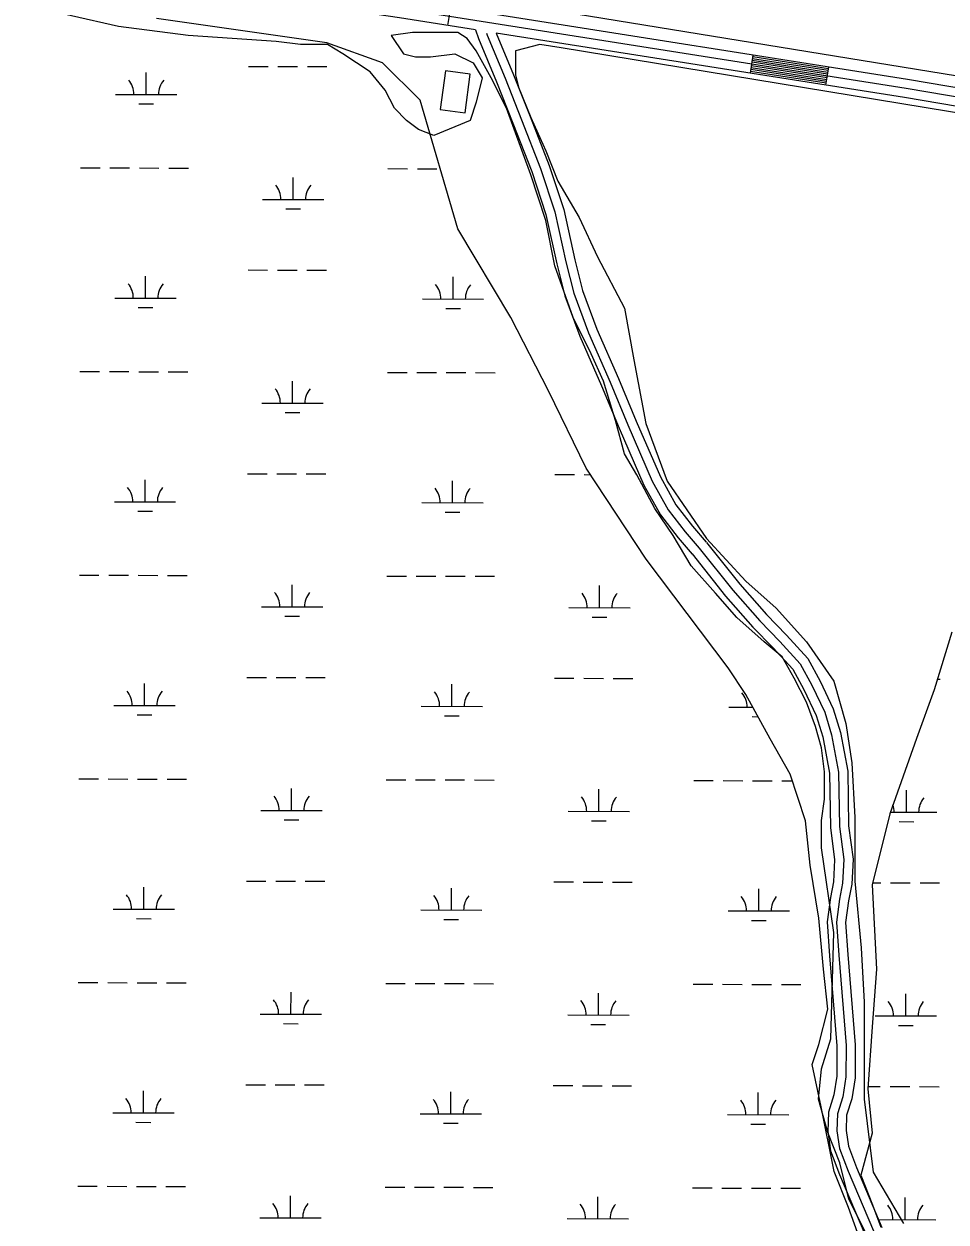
# Model space of a CAD drawing. Extents: x 3161615 to 3199515, y 867541 to 892976.
# Drawn here: x 3184624 to 3186129, y 874724 to 876681 of the extents above; entities that cross this region are included whole.
import ezdxf

# ---------------------------------------------------------------- set-up
doc = ezdxf.new("R2010")
doc.units = 0
for name, color, linetype in [('V-BLDG-OTLN', 7, 'Continuous'), ('V-ROAD-CNTR', 7, 'Continuous'), ('V-SITE-VEGE', 7, 'Continuous'), ('V-WETL-SWMP', 7, 'Continuous')]:
    doc.layers.add(name, color=color, linetype=linetype)

msp = doc.modelspace()

# ---------------------------------------------------------------- linework, layer by layer
at = {"layer": 'V-BLDG-OTLN'}
msp.add_lwpolyline([(3185311.7, 876604), (3185303.2, 876540.6), (3185343.7, 876535.2), (3185352.1, 876598.6)], close=True, dxfattribs=at)
at = {"layer": 'V-ROAD-CNTR'}
for p, q in [((3185315.6, 876678), (3185320.3, 876707.6)), ((3185809.5, 876600.1), (3185814.1, 876629.7)), ((3185932.9, 876580.6), (3185937.6, 876610.2))]:
    msp.add_line(p, q, dxfattribs=at)
for points in [[(3187217.2, 876379.5), (3186063.7, 876575.2), (3185238.8, 876705.3), (3184353.1, 876836.2), (3183434.5, 876974.9), (3183096.5, 877027.7), (3182832.3, 877067.9), (3182620.8, 877102.1), (3182566.6, 877107.2), (3182524.7, 877106.8), (3182470.3, 877107.4), (3181710.6, 877110.1), (3181684.7, 877112.3), (3181660.7, 877115)], [(3185360.9, 876670.9), (3185236.6, 876690.5), (3184350.8, 876821.3), (3183432.2, 876960.1), (3183094.2, 877012.9), (3182830, 877053.1), (3182619, 877087.2), (3182566, 877092.1), (3182524.6, 877091.8), (3182470.2, 877092.4), (3181709.9, 877095.1), (3181683.2, 877097.4), (3181638.4, 877102.4)], [(3187219.7, 876394.3), (3186066.1, 876590), (3185383, 876697.7)], [(3185360.9, 876670.9), (3185365.9, 876657), (3185395.1, 876586.2), (3185421.9, 876518.5), (3185453, 876439.4), (3185475.8, 876369.6), (3185493.6, 876288.6), (3185506.9, 876236.4), (3185531.2, 876170.6), (3185566.7, 876089.6), (3185595.6, 876020.1), (3185635.7, 875927.3), (3185663, 875878.8), (3185691.6, 875841.5), (3185714.7, 875814.5)], [(3185378.8, 876665.4), (3185379.9, 876662.4), (3185409, 876591.8), (3185435.9, 876524), (3185467.1, 876444.5), (3185490.3, 876373.6), (3185508.2, 876292), (3185521.2, 876240.9), (3185545.1, 876176.2), (3185580.5, 876095.5), (3185609.5, 876025.9), (3185649.1, 875934), (3185675.5, 875887.1), (3185703.3, 875851), (3185726.1, 875824.2)], [(3187214.7, 876364.7), (3186061.2, 876560.4), (3185394.8, 876665.5)], [(3185394.8, 876665.5), (3185422.9, 876597.4), (3185449.9, 876529.5), (3185481.3, 876449.5), (3185504.8, 876377.5), (3185522.8, 876295.5), (3185535.6, 876245.4), (3185559, 876181.9), (3185594.3, 876101.4), (3185623.3, 876031.8), (3185662.6, 875940.7), (3185688.1, 875895.4), (3185715, 875860.4), (3185737.5, 875833.9)], [(3185937.1, 876607.3), (3185813.7, 876626.8)], [(3185933.9, 876586.5), (3185810.4, 876606)], [(3185934.3, 876589.5), (3185810.9, 876609)], [(3185934.8, 876592.5), (3185811.3, 876611.9)], [(3185935.3, 876595.4), (3185811.8, 876614.9)], [(3185935.7, 876598.4), (3185812.3, 876617.9)], [(3185936.2, 876601.3), (3185812.7, 876620.8)], [(3185936.7, 876604.3), (3185813.2, 876623.8)], [(3185933.4, 876583.6), (3185809.9, 876603)], [(3185726.1, 875824.2), (3185780.7, 875755.8), (3185824.8, 875705.6), (3185857.7, 875672), (3185891, 875635.4), (3185910.1, 875600.4), (3185930.9, 875556.4), (3185942.2, 875519.6), (3185953.5, 875458.5), (3185955, 875369.5), (3185962, 875315.8), (3185960.2, 875277.3), (3185955, 875251.1), (3185950, 875213.6), (3185953.8, 875159.8), (3185965.8, 875012.3), (3185965.5, 874960.7), (3185960.4, 874928.2), (3185951.8, 874900.6), (3185950.9, 874872.5), (3185955.1, 874843.7), (3185969, 874807.1), (3186010.3, 874709.5)], [(3185737.8, 875833.6), (3185792.2, 875765.4), (3185835.8, 875715.9), (3185868.6, 875682.3), (3185903.3, 875644.1), (3185923.5, 875607.2), (3185944.9, 875561.9), (3185956.8, 875523.2), (3185968.4, 875460), (3185970, 875370.6), (3185977.1, 875316.4), (3185975.2, 875275.5), (3185969.8, 875248.6), (3185965, 875213.2), (3185968.7, 875160.9), (3185980.8, 875012.9), (3185980.5, 874959.5), (3185975.1, 874924.8), (3185966.7, 874898.1), (3185965.9, 874873.4), (3185969.7, 874847.5), (3185982.9, 874812.7), (3186024.3, 874715)], [(3185714.4, 875814.9), (3185769.2, 875746.2), (3185813.8, 875695.4), (3185846.8, 875661.8), (3185878.7, 875626.6), (3185896.7, 875593.6), (3185916.9, 875551), (3185927.6, 875516.1), (3185938.5, 875457), (3185940.1, 875368.4), (3185947, 875315.2), (3185945.3, 875279.2), (3185940.2, 875253.6), (3185934.9, 875214.1), (3185938.8, 875158.7), (3185950.8, 875011.8), (3185950.5, 874961.9), (3185945.8, 874931.6), (3185936.9, 874903.1), (3185935.9, 874871.7), (3185940.5, 874839.9), (3185955, 874801.6), (3185996.3, 874704.1)]]:
    msp.add_lwpolyline(points, dxfattribs=at)
at = {"layer": 'V-SITE-VEGE'}
for p, q in [((3184778.1, 876676.5), (3184624.7, 876711.1)), ((3184891.9, 876661.6), (3184778.1, 876676.5)), ((3185258, 876666.6), (3185223.3, 876661.6)), ((3185332.2, 876666.6), (3185258, 876666.6)), ((3185347, 876656.7), (3185332.2, 876666.6)), ((3185035.3, 876651.7), (3184891.9, 876661.6)), ((3185074.9, 876646.8), (3185035.3, 876651.7)), ((3185119.4, 876646.8), (3185074.9, 876646.8)), ((3185144.2, 876631.9), (3185119.4, 876646.8)), ((3185223.3, 876661.6), (3185243.1, 876631.9)), ((3185361.9, 876636.9), (3185347, 876656.7)), ((3185465.8, 876646.8), (3185426.2, 876636.9)), ((3185500.4, 876641.8), (3185465.8, 876646.8)), ((3185188.7, 876602.2), (3185144.2, 876631.9)), ((3185243.1, 876631.9), (3185262.9, 876627)), ((3185262.9, 876627), (3185287.6, 876627)), ((3185287.6, 876627), (3185327.2, 876631.9)), ((3185327.2, 876631.9), (3185356.9, 876617.1)), ((3185386.6, 876592.3), (3185361.9, 876636.9)), ((3185426.2, 876636.9), (3185426.2, 876597.3)), ((3186910.4, 876409.2), (3185500.4, 876641.8)), ((3185356.9, 876617.1), (3185371.8, 876592.3)), ((3185213.4, 876572.5), (3185188.7, 876602.2)), ((3185371.8, 876592.3), (3185361.9, 876552.7)), ((3185411.3, 876542.8), (3185386.6, 876592.3)), ((3185426.2, 876597.3), (3185431.1, 876577.5)), ((3185228.3, 876542.8), (3185213.4, 876572.5)), ((3185431.1, 876577.5), (3185450.9, 876528)), ((3185361.9, 876552.7), (3185352, 876523)), ((3185248.1, 876523), (3185228.3, 876542.8)), ((3185450.9, 876433.9), (3185411.3, 876542.8)), ((3185450.9, 876528), (3185475.7, 876473.5)), ((3185267.9, 876508.2), (3185248.1, 876523)), ((3185292.6, 876498.3), (3185267.9, 876508.2)), ((3185352, 876523), (3185292.6, 876498.3)), ((3185475.7, 876473.5), (3185495.4, 876424)), ((3185475.7, 876359.7), (3185450.9, 876433.9)), ((3185495.4, 876424), (3185530.1, 876364.6)), ((3185490.5, 876285.4), (3185475.7, 876359.7)), ((3185530.1, 876364.6), (3185559.8, 876300.3)), ((3185559.8, 876300.3), (3185604.3, 876216.1)), ((3185520.2, 876201.3), (3185490.5, 876285.4)), ((3185604.3, 876216.1), (3185619.1, 876132)), ((3185549.9, 876141.9), (3185520.2, 876201.3)), ((3185569.6, 876097.3), (3185549.9, 876141.9)), ((3185619.1, 876132), (3185638.9, 876028)), ((3185589.4, 876033), (3185569.6, 876097.3)), ((3185604.3, 875978.5), (3185589.4, 876033)), ((3185638.9, 876028), (3185673.5, 875934)), ((3185624.1, 875943.9), (3185604.3, 875978.5)), ((3185653.8, 875889.4), (3185624.1, 875943.9)), ((3185673.5, 875934), (3185737.9, 875839.9)), ((3185683.4, 875844.9), (3185653.8, 875889.4)), ((3185713.1, 875795.4), (3185683.4, 875844.9)), ((3185737.9, 875839.9), (3185802.2, 875770.6)), ((3185752.7, 875750.8), (3185713.1, 875795.4)), ((3185802.2, 875770.6), (3185851.7, 875726.1)), ((3185787.3, 875711.2), (3185752.7, 875750.8)), ((3185851.7, 875726.1), (3185901.1, 875671.6)), ((3185831.9, 875671.6), (3185787.3, 875711.2)), ((3185861.5, 875646.9), (3185831.9, 875671.6)), ((3185901.1, 875671.6), (3185945.6, 875607.3)), ((3185881.3, 875612.2), (3185861.5, 875646.9)), ((3185901.1, 875572.6), (3185881.3, 875612.2)), ((3185945.6, 875607.3), (3185965.4, 875538)), ((3185916, 875533), (3185901.1, 875572.6)), ((3185925.9, 875498.4), (3185916, 875533)), ((3185965.4, 875538), (3185975.3, 875473.6)), ((3185930.8, 875458.8), (3185925.9, 875498.4)), ((3185975.3, 875473.6), (3185980.3, 875384.5)), ((3185930.8, 875414.2), (3185930.8, 875458.8)), ((3185925.9, 875379.6), (3185930.8, 875414.2)), ((3185925.9, 875335), (3185925.9, 875379.6)), ((3185980.3, 875384.5), (3185980.3, 875280.6)), ((3185945.6, 875196.4), (3185925.9, 875335)), ((3185980.3, 875280.6), (3185990.2, 875171.7)), ((3185940.7, 875023.2), (3185945.6, 875196.4)), ((3185990.2, 875171.7), (3185995.1, 875082.6)), ((3185995.1, 875082.6), (3185995.1, 874924.2)), ((3185925.9, 874973.7), (3185940.7, 875023.2)), ((3185920.9, 874924.2), (3185925.9, 874973.7)), ((3185935.8, 874869.8), (3185920.9, 874924.2)), ((3185995.1, 874924.2), (3186010, 874805.4)), ((3185955.5, 874820.3), (3185935.8, 874869.8)), ((3185970.4, 874760.9), (3185955.5, 874820.3)), ((3186010, 874805.4), (3186059.4, 874721.3)), ((3186000.1, 874701.5), (3185970.4, 874760.9))]:
    msp.add_line(p, q, dxfattribs=at)
msp.add_lwpolyline([(3188389.6, 876701.2), (3188389.6, 876636.9), (3188384.7, 876557.7), (3188369.9, 876483.4), (3188374.8, 876419.1), (3188384.7, 876364.6), (3188364.9, 876295.3), (3188325.3, 876245.8), (3188275.9, 876231), (3188231.3, 876231), (3187657.4, 876349.8), (3185525.1, 876696.3)], dxfattribs=at)
at = {"layer": 'V-WETL-SWMP'}
for p, q in [((3185118.3, 876649.9), (3184839.8, 876689.7)), ((3185208.8, 876617.3), (3185118.3, 876649.9)), ((3184990.3, 876611.3), (3185022.3, 876611.2)), ((3185038.3, 876611.2), (3185070.3, 876611.1)), ((3185086.3, 876611.1), (3185118.3, 876611)), ((3185270.3, 876555.8), (3185208.8, 876617.3)), ((3184823.2, 876565.4), (3184823.3, 876601.4)), ((3184773.2, 876565.5), (3184873.2, 876565.2)), ((3184811.1, 876550), (3184835.1, 876549.9)), ((3185331.8, 876345.8), (3185270.3, 876555.8)), ((3184716, 876445.6), (3184748, 876445.5)), ((3184764, 876445.5), (3184796, 876445.4)), ((3184812, 876445.3), (3184844, 876445.2)), ((3184860, 876445.2), (3184892, 876445.1)), ((3185063.2, 876393.9), (3185063.3, 876429.9)), ((3185217.9, 876444.2), (3185249.9, 876444.1)), ((3185265.9, 876444.1), (3185297.9, 876444)), ((3185013.2, 876394), (3185113.2, 876393.7)), ((3185051.1, 876378.5), (3185075.1, 876378.4)), ((3185418.6, 876201), (3185331.8, 876345.8)), ((3184989.4, 876278.7), (3185021.4, 876278.6)), ((3185037.4, 876278.5), (3185069.4, 876278.4)), ((3185085.4, 876278.4), (3185117.4, 876278.3)), ((3184822.2, 876232.7), (3184822.3, 876268.7)), ((3185324.1, 876231.3), (3185324.2, 876267.3)), ((3184772.2, 876232.8), (3184872.2, 876232.6)), ((3184810.2, 876217.3), (3184834.2, 876217.2)), ((3185274.1, 876231.4), (3185374.1, 876231.2)), ((3185312.1, 876215.9), (3185336.1, 876215.8)), ((3185480.1, 876081.5), (3185418.6, 876201)), ((3184715.1, 876112.9), (3184747.1, 876112.8)), ((3184763.1, 876112.8), (3184795.1, 876112.7)), ((3184811.1, 876112.6), (3184843.1, 876112.6)), ((3184859.1, 876112.5), (3184891.1, 876112.4)), ((3185062.2, 876061.2), (3185062.3, 876097.2)), ((3185217, 876111.5), (3185249, 876111.4)), ((3185265, 876111.4), (3185297, 876111.3)), ((3185313, 876111.3), (3185345, 876111.2)), ((3185361, 876111.1), (3185393, 876111)), ((3185541.6, 875954.8), (3185480.1, 876081.5)), ((3185012.2, 876061.4), (3185112.2, 876061.1)), ((3185050.2, 876045.8), (3185074.2, 876045.7)), ((3184988.5, 875946), (3185020.5, 875945.9)), ((3185036.5, 875945.9), (3185068.5, 875945.8)), ((3185084.5, 875945.7), (3185116.5, 875945.6)), ((3185490.4, 875944.6), (3185522.4, 875944.5)), ((3185538.4, 875944.5), (3185548.4, 875944.4)), ((3185639.3, 875806.3), (3185541.6, 875954.8)), ((3184821.3, 875900), (3184821.4, 875936)), ((3185323.2, 875898.6), (3185323.3, 875934.6)), ((3184771.3, 875900.2), (3184871.3, 875899.9)), ((3184809.3, 875884.6), (3184833.3, 875884.6)), ((3185273.2, 875898.8), (3185373.2, 875898.5)), ((3185311.2, 875883.2), (3185335.2, 875883.2)), ((3185773.1, 875628.9), (3185639.3, 875806.3)), ((3184714.1, 875780.2), (3184746.1, 875780.2)), ((3184762.1, 875780.1), (3184794.1, 875780)), ((3184810.1, 875780), (3184842.1, 875779.9)), ((3184858.1, 875779.8), (3184890.1, 875779.8)), ((3185061.3, 875728.5), (3185061.4, 875764.5)), ((3185216, 875778.9), (3185248, 875778.8)), ((3185264, 875778.7), (3185296, 875778.6)), ((3185312, 875778.6), (3185344, 875778.5)), ((3185360, 875778.5), (3185392, 875778.4)), ((3185563.2, 875727.2), (3185563.3, 875763.2)), ((3185011.3, 875728.7), (3185111.3, 875728.4)), ((3185513.2, 875727.3), (3185613.2, 875727)), ((3185049.3, 875713.1), (3185073.3, 875713.1)), ((3185551.2, 875711.8), (3185575.2, 875711.7)), ((3186138.5, 875687.3), (3186109.6, 875593.1)), ((3185802.1, 875585.5), (3185773.1, 875628.9)), ((3184987.6, 875613.3), (3185019.6, 875613.2)), ((3185035.6, 875613.2), (3185067.6, 875613.1)), ((3185083.6, 875613), (3185115.6, 875613)), ((3185489.5, 875611.9), (3185521.5, 875611.8)), ((3185537.5, 875611.8), (3185569.5, 875611.7)), ((3185585.5, 875611.7), (3185617.5, 875611.6)), ((3186114.8, 875610.2), (3186119.4, 875610.2)), ((3184820.4, 875567.3), (3184820.5, 875603.3)), ((3185322.3, 875566), (3185322.4, 875602)), ((3186109.6, 875593.1), (3186080.6, 875513.5)), ((3184770.4, 875567.5), (3184870.4, 875567.2)), ((3185841.9, 875513.1), (3185802.1, 875585.5)), ((3184808.4, 875551.9), (3184832.4, 875551.9)), ((3185272.3, 875566.1), (3185372.3, 875565.8)), ((3185310.3, 875550.6), (3185334.3, 875550.5)), ((3185774.2, 875564.7), (3185813.6, 875564.6)), ((3185812.2, 875549.2), (3185822.1, 875549.1)), ((3185874.4, 875455.2), (3185841.9, 875513.1)), ((3186080.6, 875513.5), (3186037.2, 875390.4)), ((3185899.8, 875379.1), (3185874.4, 875455.2)), ((3184713.2, 875447.6), (3184745.2, 875447.5)), ((3184761.2, 875447.4), (3184793.2, 875447.3)), ((3184809.2, 875447.3), (3184841.2, 875447.2)), ((3184857.2, 875447.2), (3184889.2, 875447.1)), ((3185060.4, 875395.9), (3185060.5, 875431.9)), ((3185215.1, 875446.2), (3185247.1, 875446.1)), ((3185263.1, 875446), (3185295.1, 875446)), ((3185311.1, 875445.9), (3185343.1, 875445.8)), ((3185359.1, 875445.8), (3185391.1, 875445.7)), ((3185562.3, 875394.5), (3185562.4, 875430.5)), ((3185717, 875444.8), (3185749, 875444.7)), ((3185765, 875444.7), (3185797, 875444.6)), ((3185813, 875444.5), (3185845, 875444.4)), ((3185861, 875444.4), (3185878, 875444.3)), ((3186064.2, 875393.1), (3186064.3, 875429.1)), ((3185010.4, 875396), (3185110.4, 875395.7)), ((3185512.3, 875394.6), (3185612.3, 875394.3)), ((3186038.2, 875393.2), (3186114.2, 875393)), ((3185048.4, 875380.5), (3185072.4, 875380.4)), ((3185550.3, 875379.1), (3185574.3, 875379)), ((3185907, 875306.7), (3185899.8, 875379.1)), ((3186037.2, 875390.4), (3186008.3, 875274.5)), ((3186052.2, 875377.7), (3186076.2, 875377.6)), ((3185921.5, 875219.9), (3185907, 875306.7)), ((3184986.7, 875280.6), (3185018.7, 875280.5)), ((3185034.7, 875280.5), (3185066.7, 875280.4)), ((3185082.7, 875280.4), (3185114.7, 875280.3)), ((3185488.6, 875279.3), (3185520.6, 875279.2)), ((3185536.6, 875279.1), (3185568.6, 875279)), ((3185584.6, 875279), (3185616.6, 875278.9)), ((3186008.3, 875274.5), (3186015.5, 875136.9)), ((3186009.1, 875277.8), (3186022.5, 875277.8)), ((3186038.5, 875277.7), (3186070.5, 875277.6)), ((3186086.5, 875277.6), (3186118.5, 875277.5)), ((3184819.5, 875234.7), (3184819.6, 875270.7)), ((3185321.4, 875233.3), (3185321.5, 875269.3)), ((3185823.3, 875231.9), (3185823.4, 875267.9)), ((3184769.5, 875234.8), (3184869.5, 875234.5)), ((3184807.4, 875219.3), (3184831.4, 875219.2)), ((3185271.4, 875233.4), (3185371.4, 875233.1)), ((3185309.3, 875217.9), (3185333.3, 875217.8)), ((3185773.3, 875232), (3185873.3, 875231.8)), ((3185811.2, 875216.5), (3185835.2, 875216.4)), ((3185928.7, 875136.6), (3185921.5, 875219.9)), ((3186015.5, 875136.9), (3186008.3, 875042.8)), ((3185935.9, 875071.4), (3185928.7, 875136.6)), ((3184712.3, 875114.9), (3184744.3, 875114.8)), ((3184760.3, 875114.8), (3184792.3, 875114.7)), ((3184808.3, 875114.6), (3184840.3, 875114.5)), ((3184856.3, 875114.5), (3184888.3, 875114.4)), ((3185059.5, 875063.2), (3185059.6, 875099.2)), ((3185214.2, 875113.5), (3185246.2, 875113.4)), ((3185262.2, 875113.4), (3185294.2, 875113.3)), ((3185310.2, 875113.2), (3185342.2, 875113.2)), ((3185358.2, 875113.1), (3185390.2, 875113)), ((3185561.4, 875061.8), (3185561.5, 875097.8)), ((3185716.1, 875112.1), (3185748.1, 875112)), ((3185764.1, 875112), (3185796.1, 875111.9)), ((3185812.1, 875111.9), (3185844.1, 875111.8)), ((3185860.1, 875111.7), (3185892.1, 875111.6)), ((3186063.3, 875060.4), (3186063.4, 875096.4)), ((3185009.5, 875063.3), (3185109.5, 875063.1)), ((3185511.4, 875061.9), (3185611.4, 875061.7)), ((3185921.5, 875013.5), (3185935.9, 875071.4)), ((3186013.3, 875060.6), (3186113.3, 875060.3)), ((3185047.4, 875047.8), (3185071.4, 875047.7)), ((3185549.3, 875046.4), (3185573.3, 875046.3)), ((3186008.3, 875042.8), (3186001.1, 874941.4)), ((3186051.2, 875045), (3186075.2, 875045)), ((3185910.6, 874980.9), (3185921.5, 875013.5)), ((3185925.1, 874912.1), (3185910.6, 874980.9)), ((3184985.7, 874948), (3185017.7, 874947.9)), ((3185033.7, 874947.8), (3185065.7, 874947.7)), ((3185081.7, 874947.7), (3185113.7, 874947.6)), ((3185487.7, 874946.6), (3185519.7, 874946.5)), ((3185535.7, 874946.4), (3185567.7, 874946.4)), ((3185583.7, 874946.3), (3185615.7, 874946.2)), ((3186001.1, 874941.4), (3186008.3, 874869)), ((3186001.3, 874945.2), (3186021.6, 874945.1)), ((3186037.6, 874945.1), (3186069.6, 874945)), ((3186085.6, 874944.9), (3186117.6, 874944.8)), ((3184818.6, 874902), (3184818.7, 874938)), ((3185320.5, 874900.6), (3185320.6, 874936.6)), ((3185822.4, 874899.2), (3185822.5, 874935.2)), ((3184768.6, 874902.1), (3184868.6, 874901.9)), ((3185946.3, 874806.2), (3185925.1, 874912.1)), ((3184806.5, 874886.6), (3184830.5, 874886.5)), ((3185270.5, 874900.7), (3185370.5, 874900.5)), ((3185308.4, 874885.2), (3185332.4, 874885.1)), ((3185772.4, 874899.4), (3185872.4, 874899.1)), ((3185810.3, 874883.8), (3185834.3, 874883.8)), ((3186008.3, 874869), (3185989.8, 874800.4)), ((3185969.6, 874747.7), (3185946.3, 874806.2)), ((3185989.8, 874800.4), (3186008.9, 874751.9)), ((3184711.4, 874782.2), (3184743.4, 874782.1)), ((3184759.4, 874782.1), (3184791.4, 874782)), ((3184807.4, 874782), (3184839.4, 874781.9)), ((3184855.4, 874781.8), (3184887.4, 874781.7)), ((3185058.6, 874730.5), (3185058.7, 874766.5)), ((3185213.3, 874780.8), (3185245.3, 874780.7)), ((3185261.3, 874780.7), (3185293.3, 874780.6)), ((3185309.3, 874780.6), (3185341.3, 874780.5)), ((3185357.3, 874780.4), (3185389.3, 874780.3)), ((3185560.5, 874729.1), (3185560.6, 874765.1)), ((3185715.2, 874779.4), (3185747.2, 874779.4)), ((3185763.2, 874779.3), (3185795.2, 874779.2)), ((3185811.2, 874779.2), (3185843.2, 874779.1)), ((3185859.2, 874779), (3185891.2, 874779)), ((3185984.3, 874706.7), (3185969.6, 874747.7)), ((3186008.9, 874751.9), (3186022.4, 874715.6)), ((3186062.4, 874727.7), (3186062.5, 874763.7)), ((3185008.6, 874730.7), (3185108.6, 874730.4)), ((3185510.5, 874729.3), (3185610.5, 874729)), ((3186017.8, 874727.9), (3186112.4, 874727.6))]:
    msp.add_line(p, q, dxfattribs=at)
for centre, start, end in [((3184767.9, 876566), 359.0699, 40.6135), ((3184878.4, 876565.7), 139.0699, 180.6135), ((3185007.9, 876394.5), 359.0699, 40.6135), ((3185118.4, 876394.2), 139.0699, 180.6135), ((3184767, 876233.3), 359.0699, 40.6135), ((3184877.5, 876233), 139.0699, 180.6135), ((3185268.9, 876231.9), 359.0699, 40.6135), ((3185379.4, 876231.6), 139.0699, 180.6135), ((3185007, 876061.8), 359.0699, 40.6135), ((3185117.5, 876061.5), 139.0699, 180.6135), ((3184766.1, 875900.6), 359.0699, 40.6135), ((3184876.6, 875900.3), 139.0699, 180.6135), ((3185268, 875899.3), 359.0699, 40.6135), ((3185378.5, 875899), 139.0699, 180.6135), ((3185006.1, 875729.2), 359.0699, 40.6135), ((3185116.6, 875728.9), 139.0699, 180.6135), ((3185508, 875727.8), 359.0699, 40.6135), ((3185618.5, 875727.5), 139.0699, 180.6135), ((3184765.2, 875568), 359.0699, 40.6135), ((3184875.6, 875567.7), 139.0699, 180.6135), ((3185267.1, 875566.6), 359.0699, 40.6135), ((3185377.5, 875566.3), 139.0699, 180.6135), ((3185769, 875565.2), 359.0699, 40.6135), ((3185005.2, 875396.5), 359.0699, 40.6135), ((3185115.6, 875396.2), 139.0699, 180.6135), ((3185507.1, 875395.1), 359.0699, 40.6135), ((3185617.5, 875394.8), 139.0699, 180.6135), ((3186119.4, 875393.4), 139.0699, 180.6135), ((3186009, 875393.7), 359.0699, 18.6007), ((3184764.2, 875235.3), 359.0699, 40.6135), ((3184874.7, 875235), 139.0699, 180.6135), ((3185266.1, 875233.9), 359.0699, 40.6135), ((3185376.6, 875233.6), 139.0699, 180.6135), ((3185768, 875232.5), 359.0699, 40.6135), ((3185878.5, 875232.2), 139.0699, 180.6135), ((3185004.2, 875063.8), 359.0699, 40.6135), ((3185114.7, 875063.5), 139.0699, 180.6135), ((3185506.1, 875062.4), 359.0699, 40.6135), ((3185616.6, 875062.1), 139.0699, 180.6135), ((3186008, 875061), 359.0699, 40.6135), ((3186118.5, 875060.7), 139.0699, 180.6135), ((3184763.3, 874902.6), 359.0699, 40.6135), ((3184873.8, 874902.3), 139.0699, 180.6135), ((3185265.2, 874901.2), 359.0699, 40.6135), ((3185375.7, 874900.9), 139.0699, 180.6135), ((3185767.1, 874899.8), 359.0699, 40.6135), ((3185877.6, 874899.5), 139.0699, 180.6135), ((3185003.3, 874731.1), 359.0699, 40.6135), ((3185113.8, 874730.8), 139.0699, 180.6135), ((3185505.2, 874729.8), 359.0699, 40.6135), ((3185615.7, 874729.5), 139.0699, 180.6135), ((3186007.1, 874728.4), 359.0699, 40.6135), ((3186117.6, 874728.1), 139.0699, 180.6135)]:
    msp.add_arc(centre, 35.2, start, end, dxfattribs=at)

doc.saveas('drawing.dxf')
